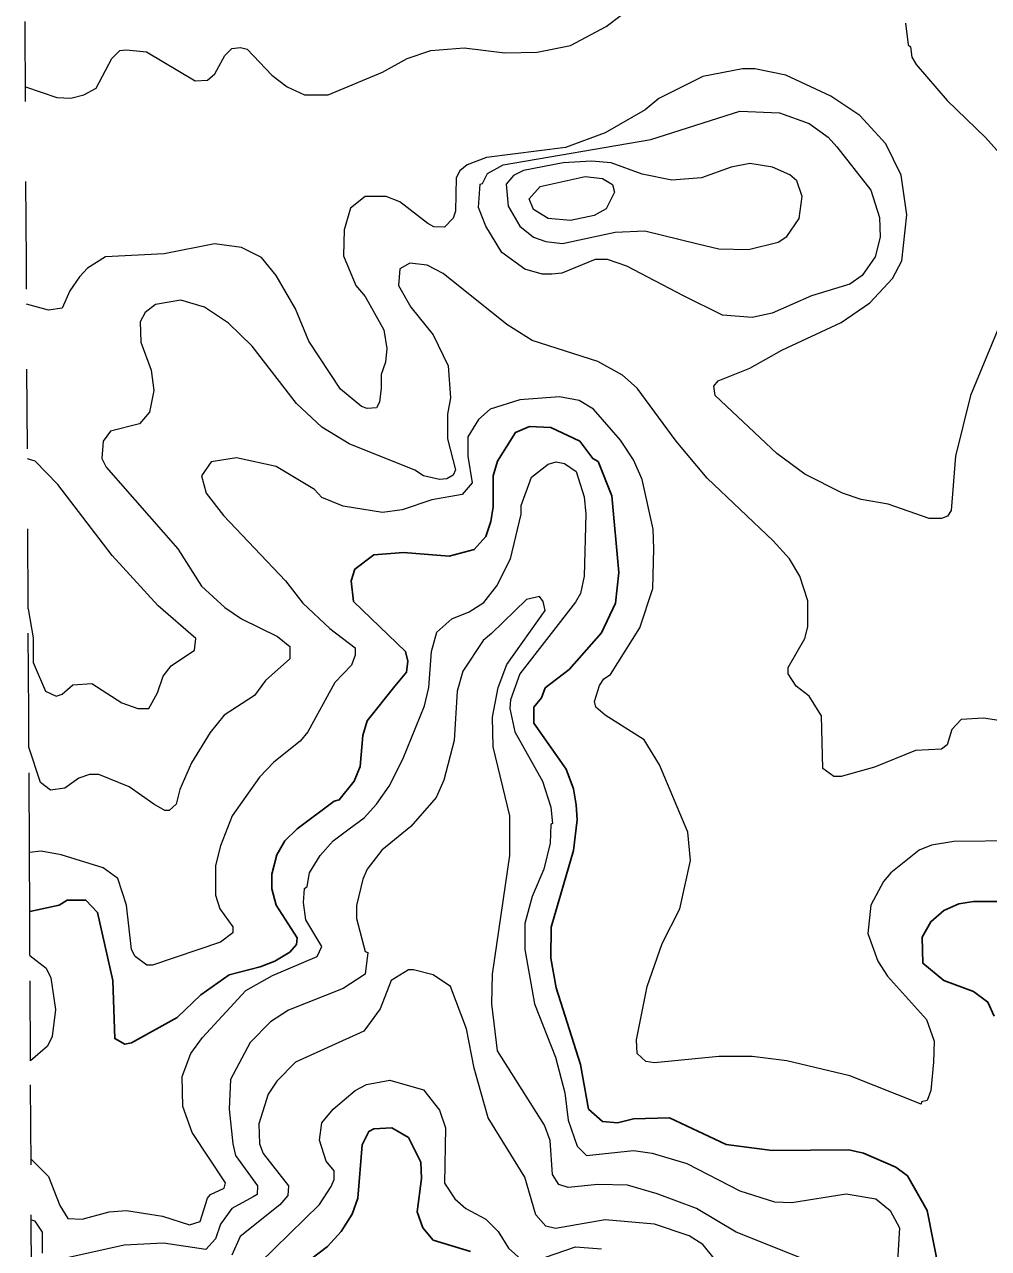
# Model space of a CAD drawing. Extents: x 423 to 448.8, y 7456.3 to 7484.
# Drawn here: x 423.103 to 424.309, y 7460.664 to 7462.195 of the extents above; entities that cross this region are included whole.
import ezdxf

# ---------------------------------------------------------------- set-up
doc = ezdxf.new("R2010")
doc.units = 0
doc.header["$LTSCALE"] = 0.032
doc.linetypes.add('SHORT_DASHED', pattern=[2.7, 1.5, -1.2])
for name, color, linetype, lineweight in [('1', 7, 'Continuous', 25), ('2', 7, 'Continuous', 13), ('22', 7, 'SHORT_DASHED', 13)]:
    doc.layers.add(name, color=color, linetype=linetype, lineweight=lineweight)

msp = doc.modelspace()

# ---------------------------------------------------------------- linework, layer by layer
at = {"layer": '1'}
for points in [[(423.1094, 7461.0858), (423.1462, 7461.0937), (423.1563, 7461.1), (423.1795, 7461.1), (423.1942, 7461.0845), (423.2135, 7460.9994), (423.2158, 7460.9267), (423.2282, 7460.9197), (423.2367, 7460.9213), (423.294, 7460.953), (423.3233, 7460.9816), (423.3589, 7461.0064), (423.3976, 7461.0164), (423.4161, 7461.0234), (423.4347, 7461.035), (423.4432, 7461.0443), (423.444, 7461.0528), (423.4177, 7461.0938), (423.4123, 7461.1139), (423.4123, 7461.1325), (423.4185, 7461.1564), (423.4285, 7461.1742), (423.444, 7461.1889), (423.4904, 7461.2237), (423.4966, 7461.2253), (423.5151, 7461.2485), (423.5229, 7461.267), (423.526, 7461.3057), (423.5314, 7461.3243), (423.5662, 7461.3676), (423.5806, 7461.3849), (423.5824, 7461.3989), (423.5794, 7461.4109), (423.5144, 7461.4735), (423.5113, 7461.4991), (423.5159, 7461.5137), (423.5399, 7461.5316), (423.5771, 7461.5346), (423.6343, 7461.53), (423.6652, 7461.5385), (423.6799, 7461.5548), (423.6861, 7461.5733), (423.6892, 7461.5919), (423.6892, 7461.6306), (423.6946, 7461.6491), (423.717, 7461.6847), (423.7348, 7461.6924), (423.7611, 7461.6909), (423.7975, 7461.6739), (423.8137, 7461.6522), (423.8207, 7461.6484), (423.8377, 7461.6058), (423.8462, 7461.5099), (423.8423, 7461.4712), (423.8245, 7461.4341), (423.7843, 7461.3885), (423.7541, 7461.3653), (423.7495, 7461.3529), (423.7402, 7461.3413), (423.7402, 7461.3212), (423.7804, 7461.2639), (423.7897, 7461.2392), (423.7928, 7461.2191), (423.7944, 7461.2005), (423.7897, 7461.1619), (423.7619, 7461.0659), (423.7611, 7461.0273), (423.7681, 7460.9901), (423.7982, 7460.8942), (423.8083, 7460.8385), (423.8261, 7460.8231), (423.8447, 7460.8215), (423.8648, 7460.8262), (423.9096, 7460.8277), (423.9808, 7460.7944), (424.038, 7460.7867), (424.1339, 7460.7875), (424.1525, 7460.7836), (424.1927, 7460.7658), (424.2074, 7460.755), (424.2322, 7460.7117), (424.2469, 7460.6359)], [(424.3157, 7460.9546), (424.3079, 7460.9723), (424.2902, 7460.9855), (424.2531, 7460.9994), (424.2267, 7461.021), (424.226, 7461.0535), (424.2368, 7461.0729), (424.2531, 7461.0868), (424.2716, 7461.0953), (424.2902, 7461.0984), (424.3273, 7461.0984)], [(423.4401, 7460.6351), (423.4819, 7460.6668), (423.4989, 7460.6854), (423.5128, 7460.7071), (423.5198, 7460.7272), (423.5252, 7460.7937), (423.5337, 7460.8107), (423.5399, 7460.8138), (423.5623, 7460.8153), (423.5832, 7460.8029), (423.5987, 7460.772), (423.5995, 7460.7519), (423.594, 7460.7102), (423.601, 7460.69), (423.6142, 7460.6746), (423.6606, 7460.6606)]]:
    msp.add_lwpolyline(points, dxfattribs=at)
at = {"layer": '2'}
for points in [[(423.1041, 7462.1172), (423.1431, 7462.1039), (423.1609, 7462.1031), (423.1772, 7462.107), (423.1926, 7462.1155), (423.212, 7462.1526), (423.222, 7462.1627), (423.2305, 7462.1635), (423.2553, 7462.1611), (423.3164, 7462.1248), (423.3318, 7462.1256), (423.3411, 7462.1333), (423.3535, 7462.1565), (423.362, 7462.165), (423.3729, 7462.1665), (423.3813, 7462.1642), (423.4123, 7462.1317), (423.4316, 7462.117), (423.4533, 7462.107), (423.4827, 7462.107), (423.5507, 7462.1356), (423.5817, 7462.1526), (423.6111, 7462.1627), (423.6529, 7462.1658), (423.7039, 7462.1596), (423.7441, 7462.1604), (423.7859, 7462.1689), (423.8307, 7462.1928), (423.8493, 7462.2068)], [(424.2051, 7462.1967), (424.2082, 7462.1696), (424.2113, 7462.1674), (424.2128, 7462.1542), (424.2182, 7462.1449), (424.2569, 7462.1), (424.3049, 7462.0536), (424.3613, 7461.991), (424.3613, 7461.9871), (424.3706, 7461.9786), (424.383, 7461.9554), (424.4247, 7461.9059), (424.4332, 7461.8905), (424.4317, 7461.8812), (424.4217, 7461.8711), (424.3837, 7461.8564), (424.3544, 7461.8409), (424.3195, 7461.8116), (424.2863, 7461.7311), (424.2677, 7461.6553), (424.2623, 7461.5873)], [(424.2623, 7461.5873), (424.2577, 7461.5803), (424.25, 7461.5772), (424.2345, 7461.5772), (424.1834, 7461.595), (424.1494, 7461.6012), (424.1262, 7461.6089), (424.079, 7461.6329), (424.0442, 7461.6584), (423.9668, 7461.7311), (423.9653, 7461.7427), (423.9707, 7461.7496), (424.0102, 7461.7651), (424.0504, 7461.7876), (424.1247, 7461.8223), (424.1602, 7461.8471), (424.1888, 7461.8773), (424.2005, 7461.8997), (424.2066, 7461.957), (424.1997, 7462.0065), (424.1803, 7462.0459), (424.1479, 7462.0815), (424.1115, 7462.1055), (424.0551, 7462.1318), (424.0164, 7462.1395), (424.0009, 7462.1395), (423.9514, 7462.1302), (423.8965, 7462.1024), (423.8794, 7462.0884), (423.8292, 7462.0598), (423.7797, 7462.0412), (423.6807, 7462.0289), (423.6567, 7462.0196), (423.6474, 7462.0119), (423.6428, 7462.0034), (423.642, 7461.9616), (423.6389, 7461.9531), (423.6281, 7461.9415), (423.6149, 7461.9422), (423.6072, 7461.9461), (423.5724, 7461.9732), (423.5554, 7461.9802), (423.5291, 7461.9802), (423.5105, 7461.9655), (423.5028, 7461.9384), (423.502, 7461.9059), (423.5175, 7461.8688), (423.5291, 7461.8549), (423.5523, 7461.8131), (423.5561, 7461.7899), (423.5546, 7461.7729), (423.5492, 7461.7574), (423.5492, 7461.7404), (423.5469, 7461.7226), (423.543, 7461.7156), (423.5314, 7461.7149), (423.5245, 7461.7172), (423.4981, 7461.7389), (423.4587, 7461.7992), (423.4417, 7461.8394), (423.4177, 7461.8812), (423.3992, 7461.9036), (423.3744, 7461.916), (423.3404, 7461.9206), (423.2777, 7461.9082), (423.2042, 7461.9044), (423.1818, 7461.8904), (423.1717, 7461.8796), (423.1594, 7461.8618), (423.1501, 7461.8402), (423.133, 7461.8379), (423.1055, 7461.8455)], [(423.9181, 7461.6739), (423.8694, 7461.7404), (423.8509, 7461.7566), (423.8199, 7461.7736), (423.7379, 7461.7999), (423.7062, 7461.82), (423.6266, 7461.8835), (423.6064, 7461.8943), (423.5848, 7461.8966), (423.5724, 7461.8897), (423.5708, 7461.8688), (423.5863, 7461.8417), (423.6141, 7461.8069), (423.6327, 7461.7682), (423.6358, 7461.728), (423.6319, 7461.7079), (423.6319, 7461.677), (423.642, 7461.6383), (423.6389, 7461.6313), (423.6312, 7461.6267), (423.6219, 7461.6259), (423.6018, 7461.6306), (423.591, 7461.6375), (423.509, 7461.6708), (423.475, 7461.6916), (423.4432, 7461.721), (423.3875, 7461.793), (423.3581, 7461.8216), (423.328, 7461.8417), (423.2986, 7461.8502), (423.2669, 7461.8448), (423.2537, 7461.8348), (423.2476, 7461.8231), (423.2483, 7461.7976), (423.2614, 7461.7628), (423.2646, 7461.7373), (423.2591, 7461.7102), (423.2468, 7461.6955), (423.2104, 7461.6863), (423.2011, 7461.6739), (423.1996, 7461.6522), (423.205, 7461.6414), (423.2947, 7461.5393), (423.3241, 7461.4928), (423.3535, 7461.4658), (423.3744, 7461.4519), (423.4193, 7461.4295), (423.4347, 7461.4171), (423.4347, 7461.4016), (423.4045, 7461.3745), (423.3906, 7461.356), (423.3527, 7461.3312), (423.3349, 7461.3096), (423.3117, 7461.2717), (423.2971, 7461.2384), (423.2924, 7461.2198), (423.2839, 7461.2121), (423.2785, 7461.2121), (423.2646, 7461.2198), (423.2336, 7461.2415), (423.1957, 7461.257), (423.1841, 7461.257), (423.171, 7461.2523), (423.1532, 7461.2399), (423.1354, 7461.2376), (423.123, 7461.2469), (423.1083, 7461.2914)], [(424.3443, 7461.1742), (424.2654, 7461.1734), (424.2376, 7461.1688), (424.2221, 7461.1626), (424.1865, 7461.134), (424.1773, 7461.1231), (424.1618, 7461.0938), (424.1579, 7461.0582), (424.1703, 7461.0234), (424.1826, 7461.0048), (424.2314, 7460.9507), (424.2407, 7460.9236), (424.2399, 7460.8973), (424.2368, 7460.8618), (424.2322, 7460.8494), (424.2252, 7460.8478), (424.2244, 7460.8447), (424.1355, 7460.8803), (424.0566, 7460.8989), (424.0133, 7460.9043), (423.9715, 7460.9043), (423.8911, 7460.8965), (423.8802, 7460.8981), (423.8694, 7460.9082), (423.8686, 7460.9252), (423.8818, 7460.9917), (423.9004, 7461.0458), (423.9228, 7461.0891), (423.9359, 7461.1495), (423.9328, 7461.1851), (423.8973, 7461.2693), (423.8779, 7461.3003), (423.8292, 7461.3312), (423.8176, 7461.3412), (423.816, 7461.3482), (423.8222, 7461.3683), (423.8276, 7461.3769), (423.8361, 7461.3823), (423.8725, 7461.4403), (423.8887, 7461.4898), (423.8903, 7461.5393), (423.8895, 7461.5641), (423.8756, 7461.6259), (423.8647, 7461.6507), (423.8485, 7461.6754), (423.8145, 7461.7141), (423.7967, 7461.7249), (423.772, 7461.7295), (423.7225, 7461.7257), (423.6853, 7461.7141), (423.6706, 7461.7009), (423.6575, 7461.6793), (423.6575, 7461.6553), (423.6629, 7461.622), (423.6505, 7461.6073), (423.6126, 7461.6004), (423.5755, 7461.588), (423.5508, 7461.5849), (423.5013, 7461.5926), (423.4749, 7461.6035), (423.4657, 7461.6135), (423.4177, 7461.6421), (423.3682, 7461.653), (423.3365, 7461.6483), (423.3241, 7461.6306), (423.3303, 7461.6089), (423.3519, 7461.581), (423.4293, 7461.4991), (423.451, 7461.4712), (423.485, 7461.4395)], [(424.3845, 7461.315), (424.3026, 7461.3274), (424.2747, 7461.3258), (424.2631, 7461.3134), (424.2569, 7461.2941), (424.25, 7461.2887), (424.2175, 7461.2871), (424.1664, 7461.2662), (424.1247, 7461.2547), (424.1154, 7461.2547), (424.1015, 7461.2647), (424.0999, 7461.3305), (424.0844, 7461.3552), (424.0682, 7461.3676), (424.0581, 7461.383), (424.0581, 7461.3908), (424.079, 7461.4271), (424.0829, 7461.4418), (424.0829, 7461.4743), (424.0728, 7461.5053), (424.0597, 7461.5269), (424.0395, 7461.5493), (423.9568, 7461.6275), (423.9181, 7461.6739)], [(423.1074, 7461.4642), (423.1137, 7461.4279), (423.1137, 7461.397), (423.1292, 7461.3614), (423.1424, 7461.3552), (423.1501, 7461.3575), (423.1632, 7461.3691), (423.1872, 7461.3707), (423.2244, 7461.3467), (423.2445, 7461.3397), (423.2583, 7461.3397), (423.2692, 7461.3591), (423.2761, 7461.38), (423.2862, 7461.3931), (423.3156, 7461.4124), (423.3172, 7461.4271), (423.27, 7461.4681), (423.2127, 7461.5308), (423.1447, 7461.6197), (423.116, 7461.6491), (423.1065, 7461.6518)], [(423.111, 7460.7761), (423.133, 7460.7542), (423.147, 7460.7179), (423.157, 7460.7016), (423.1749, 7460.7009), (423.2089, 7460.7101), (423.2305, 7460.7117), (423.2754, 7460.7047), (423.3094, 7460.6939), (423.3226, 7460.6978), (423.3319, 7460.7272), (423.3357, 7460.7318), (423.3527, 7460.7395), (423.3543, 7460.7465), (423.3125, 7460.8092), (423.3009, 7460.8416), (423.3001, 7460.8795), (423.3109, 7460.9082), (423.3256, 7460.9282), (423.3798, 7460.987), (423.4131, 7461.0056), (423.4688, 7461.0296), (423.4749, 7461.0419), (423.4548, 7461.0752), (423.4517, 7461.0969), (423.4533, 7461.1146), (423.4564, 7461.117), (423.4595, 7461.134), (423.4726, 7461.1557), (423.4889, 7461.1742), (423.509, 7461.1889), (423.5276, 7461.2028), (423.543, 7461.2198), (423.5592, 7461.2423), (423.5762, 7461.2763), (423.6033, 7461.3428), (423.6087, 7461.366), (423.6118, 7461.4109), (423.6188, 7461.4349), (423.6374, 7461.4519), (423.659, 7461.4604), (423.6776, 7461.472), (423.6938, 7461.4929), (423.7108, 7461.5269), (423.724, 7461.5826), (423.724, 7461.5934), (423.7371, 7461.629), (423.758, 7461.6452), (423.7681, 7461.6483), (423.7782, 7461.646), (423.7928, 7461.636), (423.8029, 7461.6043), (423.8052, 7461.5826), (423.8029, 7461.5053), (423.7983, 7461.4836), (423.792, 7461.4728), (423.7225, 7461.3831), (423.7108, 7461.3506), (423.7101, 7461.3397), (423.7163, 7461.3103), (423.751, 7461.2485), (423.7611, 7461.216), (423.7634, 7461.1959), (423.7611, 7461.1943), (423.7603, 7461.1711), (423.7526, 7461.1387), (423.7379, 7461.1046), (423.7286, 7461.0706), (423.7286, 7461.0381), (423.741, 7460.97), (423.7673, 7460.9035), (423.7789, 7460.8587), (423.7828, 7460.8246), (423.7944, 7460.7921), (423.806, 7460.7805), (423.8648, 7460.7867), (423.888, 7460.7836), (423.9313, 7460.7704), (423.9978, 7460.7364), (424.0411, 7460.7225), (424.0628, 7460.7217), (424.1308, 7460.7326), (424.168, 7460.7264), (424.1857, 7460.7117), (424.1974, 7460.69), (424.1943, 7460.6344)], [(424.0798, 7460.6498), (423.9932, 7460.6846), (423.9437, 7460.714), (423.8942, 7460.7326), (423.857, 7460.7434), (423.8199, 7460.7442), (423.7828, 7460.7403), (423.7712, 7460.7442), (423.7634, 7460.7566), (423.7603, 7460.7991), (423.7534, 7460.8184), (423.6946, 7460.9113), (423.6876, 7460.97), (423.6884, 7461.0072), (423.7101, 7461.1557), (423.7101, 7461.2052), (423.6892, 7461.2918), (423.6884, 7461.3289), (423.6954, 7461.366), (423.7062, 7461.3946), (423.7541, 7461.462), (423.7519, 7461.4735), (423.7472, 7461.4797), (423.7309, 7461.4759), (423.6869, 7461.4333), (423.6768, 7461.4248), (423.6513, 7461.3862), (423.6443, 7461.3614), (423.6405, 7461.2995), (423.6273, 7461.25), (423.618, 7461.2284), (423.5863, 7461.192), (423.55, 7461.1626), (423.5314, 7461.1387), (423.526, 7461.1263), (423.5183, 7461.093), (423.5183, 7461.0768), (423.5291, 7461.0358), (423.5322, 7461.0342), (423.5291, 7461.0071), (423.5013, 7460.9893), (423.4331, 7460.9623), (423.4107, 7460.9476), (423.3852, 7460.922), (423.3605, 7460.8757), (423.3589, 7460.8385), (423.3636, 7460.7952), (423.3667, 7460.7805), (423.3945, 7460.7426), (423.3937, 7460.7318), (423.3891, 7460.7287), (423.362, 7460.714), (423.3481, 7460.6947), (423.3419, 7460.6761), (423.3295, 7460.663), (423.2769, 7460.6707), (423.2274, 7460.6684), (423.1547, 7460.6521)], [(423.485, 7461.4395), (423.5167, 7461.4155), (423.5167, 7461.4063), (423.512, 7461.3939), (423.4912, 7461.3722), (423.4571, 7461.3104), (423.4479, 7461.2987), (423.4146, 7461.2724), (423.3968, 7461.2539), (423.3628, 7461.2052), (423.3481, 7461.168), (423.3419, 7461.1433), (423.3419, 7461.1062), (423.3473, 7461.0891), (423.3636, 7461.0667), (423.3636, 7461.059), (423.3481, 7461.0474), (423.263, 7461.0187), (423.256, 7461.0187), (423.2414, 7461.0296), (423.2367, 7461.0381), (423.2305, 7461.0938), (423.2197, 7461.127), (423.2011, 7461.1402), (423.1486, 7461.1564), (423.1238, 7461.161), (423.109, 7461.1593)], [(423.1097, 7461.0308), (423.1301, 7461.0147), (423.1356, 7461.0026), (423.1418, 7460.9632), (423.1374, 7460.9292), (423.1314, 7460.9171), (423.1103, 7460.8989)], [(423.9661, 7460.6514), (423.9514, 7460.6691), (423.9344, 7460.68), (423.8911, 7460.6947), (423.8292, 7460.7001), (423.7673, 7460.6892), (423.7549, 7460.6923), (423.7425, 7460.7063), (423.7286, 7460.7535), (423.683, 7460.8277), (423.6652, 7460.8896), (423.6559, 7460.9391), (423.6358, 7460.9917), (423.6142, 7461.0064), (423.5894, 7461.0126), (423.5832, 7461.0126), (423.5615, 7460.9994), (423.5477, 7460.9638), (423.5275, 7460.936), (423.4417, 7460.8973), (423.4185, 7460.8733), (423.4076, 7460.8571), (423.396, 7460.82), (423.3968, 7460.7952), (423.4014, 7460.7829), (423.4332, 7460.7426), (423.4324, 7460.7303), (423.4223, 7460.7186), (423.3728, 7460.6792), (423.362, 7460.656)], [(423.3968, 7460.6459), (423.4718, 7460.7194), (423.4865, 7460.7418), (423.4904, 7460.7504), (423.4904, 7460.7612), (423.4803, 7460.7735), (423.4719, 7460.7998), (423.4749, 7460.8215), (423.4889, 7460.8385), (423.5167, 7460.8617), (423.5306, 7460.8694), (423.56, 7460.8749), (423.6018, 7460.8625), (423.6219, 7460.837), (423.6296, 7460.8153), (423.6281, 7460.7457), (423.6412, 7460.7264), (423.6551, 7460.714), (423.6799, 7460.7008), (423.6954, 7460.6854), (423.7085, 7460.6645), (423.724, 7460.6506)], [(423.1253, 7460.6583), (423.1253, 7460.6846), (423.1161, 7460.6985), (423.1114, 7460.6996)], [(423.7426, 7460.649), (423.792, 7460.6661), (423.8246, 7460.6637)]]:
    msp.add_lwpolyline(points, dxfattribs=at)
for points in [[(423.9274, 7461.8556), (423.8563, 7461.8927), (423.8323, 7461.9012), (423.8168, 7461.9012), (423.7751, 7461.8843), (423.7627, 7461.8827), (423.7503, 7461.8827), (423.7287, 7461.8889), (423.7, 7461.9098), (423.6799, 7461.943), (423.6706, 7461.9663), (423.673, 7461.9956), (423.676, 7461.9964), (423.6822, 7462.0088), (423.7016, 7462.0196), (423.8864, 7462.0513), (423.9978, 7462.0869), (424.0473, 7462.0846), (424.0844, 7462.0714), (424.1084, 7462.0544), (424.1192, 7462.0421), (424.1617, 7461.9879), (424.1726, 7461.9539), (424.1734, 7461.9291), (424.1672, 7461.9044), (424.1509, 7461.8811), (424.1354, 7461.8703), (424.0875, 7461.8556), (424.038, 7461.834), (424.0133, 7461.8286), (423.9762, 7461.8317)], [(423.9452, 7461.9206), (423.9715, 7461.9144), (424.0086, 7461.9136), (424.0458, 7461.9229), (424.0566, 7461.9299), (424.0721, 7461.9523), (424.0759, 7461.9802), (424.0689, 7461.9995), (424.0604, 7462.0072), (424.0388, 7462.0165), (424.0102, 7462.0212), (423.987, 7462.0165), (423.9499, 7462.0034), (423.9127, 7462.0003), (423.8756, 7462.008), (423.8369, 7462.0219), (423.8122, 7462.0242), (423.7766, 7462.0219), (423.7271, 7462.0126), (423.7147, 7462.0064), (423.7054, 7461.9956), (423.7077, 7461.9678), (423.7224, 7461.943), (423.7395, 7461.9291), (423.7549, 7461.9237), (423.7758, 7461.9214), (423.8416, 7461.9353), (423.8787, 7461.9369)], [(423.8044, 7462.0049), (423.8261, 7462.0026), (423.8385, 7461.9948), (423.8408, 7461.9856), (423.8307, 7461.9647), (423.8153, 7461.9562), (423.7859, 7461.95), (423.758, 7461.9523), (423.7394, 7461.9639), (423.734, 7461.9771), (423.748, 7461.9925)]]:
    msp.add_lwpolyline(points, close=True, dxfattribs=at)
at = {"layer": '22'}
for points in [[(423.1074, 7461.4642), (423.1052, 7461.8987), (423.1034, 7462.2474), (423.1031, 7462.2989), (423.1028, 7462.3592)], [(423.1083, 7461.2914), (423.1081, 7461.3339), (423.1074, 7461.4642)], [(423.1118, 7460.6061), (423.111, 7460.769), (423.1103, 7460.8989), (423.1097, 7461.0308), (423.1094, 7461.0858), (423.109, 7461.1593), (423.1083, 7461.2914)]]:
    msp.add_lwpolyline(points, dxfattribs=at)

doc.saveas('drawing.dxf')
